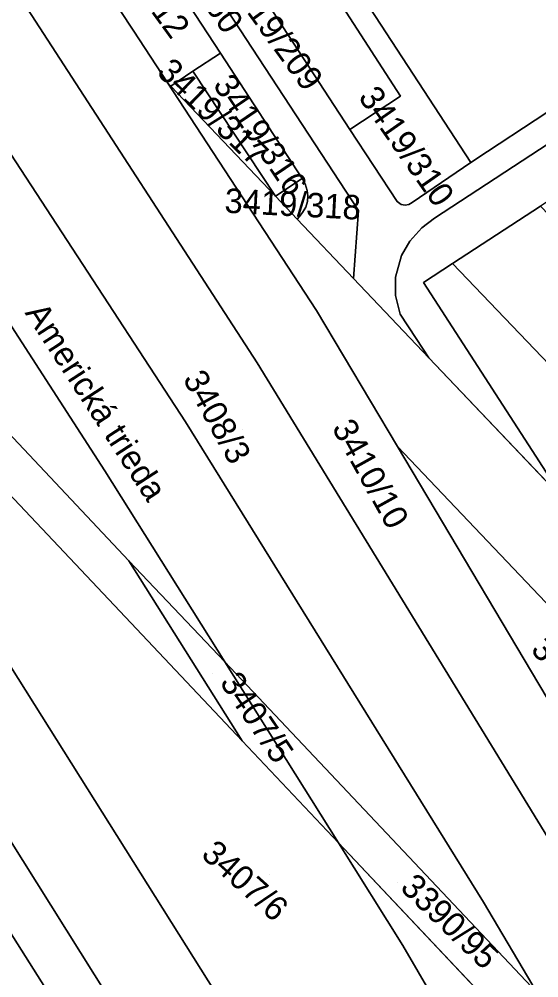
# Model space of a CAD drawing. Extents: x -262715 to -259381, y -1237238 to -1231182.
# Drawn here: x -261973.8 to -261931.2, y -1235850 to -1235771.6 of the extents above; entities that cross this region are included whole.
import ezdxf

# ---------------------------------------------------------------- set-up
doc = ezdxf.new("R2010")
doc.units = 0
for name, color, linetype in [('body_kn', 7, 'Continuous'), ('kladpar_druhypozemkov', 7, 'Continuous'), ('kladpar_hranice', 7, 'Continuous'), ('kladpar_parcelnecisla', 7, 'Continuous'), ('kladpar_plochy', 7, 'Continuous'), ('popisy', 7, 'Continuous')]:
    doc.layers.add(name, color=color, linetype=linetype)

msp = doc.modelspace()

# ---------------------------------------------------------------- linework, layer by layer
at = {"layer": 'body_kn'}
for p, q in [((-261964.38, -1235772.54), (-261964.38, -1235772.54)), ((-261957.27, -1235774.34), (-261957.27, -1235774.34)), ((-261959.54, -1235775.81), (-261959.54, -1235775.81)), ((-261959.54, -1235775.81), (-261959.54, -1235775.81)), ((-261941.49, -1235776.06), (-261941.49, -1235776.06)), ((-261961.64, -1235776.72), (-261961.64, -1235776.72)), ((-261961.64, -1235776.72), (-261961.64, -1235776.72)), ((-261961.35, -1235777.03), (-261961.35, -1235777.03)), ((-261961.35, -1235777.03), (-261961.35, -1235777.03)), ((-261942.53, -1235777.85), (-261942.53, -1235777.85)), ((-261946.67, -1235780.57), (-261946.67, -1235780.57)), ((-261935.4, -1235782.37), (-261935.4, -1235782.37)), ((-261936.77, -1235783.27), (-261936.77, -1235783.27)), ((-261950.58, -1235784.59), (-261950.58, -1235784.59)), ((-261950.35, -1235785.02), (-261950.35, -1235785.02)), ((-261950.17, -1235785.56), (-261950.17, -1235785.56)), ((-261952.78, -1235786.04), (-261952.78, -1235786.04)), ((-261952.78, -1235786.04), (-261952.78, -1235786.04)), ((-261950.12, -1235786.02), (-261950.12, -1235786.02)), ((-261950.29, -1235786.93), (-261950.29, -1235786.93)), ((-261950.15, -1235786.47), (-261950.15, -1235786.47)), ((-261942.8, -1235786.46), (-261942.8, -1235786.46)), ((-261942.48, -1235786.71), (-261942.48, -1235786.71)), ((-261942.15, -1235786.76), (-261942.15, -1235786.76)), ((-261941.84, -1235786.72), (-261941.84, -1235786.72)), ((-261941.58, -1235786.56), (-261941.58, -1235786.56)), ((-261951, -1235787.91), (-261951, -1235787.91)), ((-261951, -1235787.91), (-261951, -1235787.91)), ((-261950.81, -1235787.69), (-261950.81, -1235787.69)), ((-261950.56, -1235787.38), (-261950.56, -1235787.38)), ((-261945.97, -1235787.22), (-261945.97, -1235787.22)), ((-261939.76, -1235787.83), (-261939.76, -1235787.83)), ((-261940.8, -1235788.62), (-261940.8, -1235788.62)), ((-261941.77, -1235789.72), (-261941.77, -1235789.72)), ((-261942.46, -1235790.88), (-261942.46, -1235790.88)), ((-261938.27, -1235791.54), (-261938.27, -1235791.54)), ((-261938.27, -1235791.54), (-261938.27, -1235791.54)), ((-261946.38, -1235792.77), (-261946.38, -1235792.77)), ((-261946.38, -1235792.77), (-261946.38, -1235792.77)), ((-261942.95, -1235792.66), (-261942.95, -1235792.66)), ((-261940.66, -1235793.11), (-261940.66, -1235793.11)), ((-261940.66, -1235793.11), (-261940.66, -1235793.11)), ((-261942.94, -1235794.16), (-261942.94, -1235794.16)), ((-261949.4, -1235795.38), (-261949.4, -1235795.38)), ((-261942.55, -1235795.7), (-261942.55, -1235795.7)), ((-261941.25, -1235797.68), (-261941.25, -1235797.68)), ((-261954.28, -1235799.67), (-261954.28, -1235799.67)), ((-261940.21, -1235799.25), (-261940.21, -1235799.25)), ((-261940.21, -1235799.25), (-261940.21, -1235799.25)), ((-261960.13, -1235804.5), (-261960.13, -1235804.5)), ((-261942.77, -1235806.52), (-261942.77, -1235806.52)), ((-261942.77, -1235806.52), (-261942.77, -1235806.52)), ((-261966.74, -1235808.5), (-261966.74, -1235808.5)), ((-261964.77, -1235815.86), (-261964.77, -1235815.86)), ((-261964.77, -1235815.86), (-261964.77, -1235815.86)), ((-261956.93, -1235824.12), (-261956.93, -1235824.12)), ((-261956.93, -1235824.12), (-261956.93, -1235824.12)), ((-261955.51, -1235830.58), (-261955.51, -1235830.58)), ((-261955.51, -1235830.58), (-261955.51, -1235830.58)), ((-261947.61, -1235838.94), (-261947.61, -1235838.94)), ((-261947.61, -1235838.94), (-261947.61, -1235838.94)), ((-261935.73, -1235843.8), (-261935.73, -1235843.8)), ((-261942.34, -1235847.33), (-261942.34, -1235847.33))]:
    msp.add_line(p, q, dxfattribs=at)
at = {"layer": 'kladpar_druhypozemkov'}
for p, q in [((-261957.77, -1235776.82), (-261957.77, -1235776.82)), ((-261959.3, -1235777.33), (-261959.3, -1235777.33)), ((-261940.36, -1235781.85), (-261940.36, -1235781.85)), ((-261951.05, -1235786.22), (-261951.05, -1235786.22)), ((-261955.46, -1235805.14), (-261955.46, -1235805.14)), ((-261944.06, -1235808.05), (-261944.06, -1235808.05)), ((-261957.89, -1235825.11), (-261957.89, -1235825.11)), ((-261953.28, -1235841.54), (-261953.28, -1235841.54)), ((-261942.81, -1235842.19), (-261942.81, -1235842.19))]:
    msp.add_line(p, q, dxfattribs=at)
at = {"layer": 'kladpar_hranice'}
for p, q in [((-261961.35, -1235777.03), (-261961.64, -1235776.72)), ((-261952.78, -1235786.04), (-261961.35, -1235777.03)), ((-261951, -1235787.91), (-261952.78, -1235786.04)), ((-261938.27, -1235791.54), (-261931.08, -1235786.84)), ((-261946.38, -1235792.77), (-261951, -1235787.91)), ((-261940.66, -1235793.11), (-261938.27, -1235791.54)), ((-261940.21, -1235799.25), (-261946.38, -1235792.77)), ((-261929.11, -1235810.93), (-261940.66, -1235793.11)), ((-261929.11, -1235810.93), (-261940.21, -1235799.25)), ((-261928.71, -1235830.14), (-261942.77, -1235806.52)), ((-261956.93, -1235824.12), (-261947.61, -1235838.94)), ((-261931.33, -1235851.2), (-261956.93, -1235824.12)), ((-261947.61, -1235838.94), (-261956.93, -1235824.12)), ((-261956.93, -1235824.12), (-261931.33, -1235851.2)), ((-261947.61, -1235838.94), (-261955.51, -1235830.58)), ((-261923.36, -1235864.6), (-261947.61, -1235838.94)), ((-261947.61, -1235838.94), (-261923.36, -1235864.6))]:
    msp.add_line(p, q, dxfattribs=at)
for points in [[(-262081.92, -1235688.22), (-262080.85, -1235679.13), (-262080.12, -1235672.98), (-262076.81, -1235676.94), (-262070.78, -1235681.04), (-262065.23, -1235682.78), (-262061.91, -1235682.39), (-262060.99, -1235680.29), (-262061.87, -1235677.16), (-262067.88, -1235669.57), (-262071.18, -1235665.59), (-262069.42, -1235664.16), (-262064.18, -1235659.88), (-262063.36, -1235659.18), (-262031.59, -1235693.69), (-262013.51, -1235721.8), (-261996.35, -1235748.74), (-261979.55, -1235774.83), (-261960.13, -1235804.5), (-261935.73, -1235843.8), (-261931.33, -1235851.2)], [(-261956.93, -1235824.12), (-261966.74, -1235808.5), (-261985.69, -1235779.24), (-262005.02, -1235752), (-262018.13, -1235733.76), (-262050.33, -1235691.31), (-262052.17, -1235690.38), (-262053.82, -1235690.77), (-262054.49, -1235695.76), (-262051.96, -1235705.56), (-262026.92, -1235741.35), (-262016.41, -1235756.62), (-262010.35, -1235767.62)], [(-262050.33, -1235691.31), (-262018.13, -1235733.76), (-262005.02, -1235752), (-261985.69, -1235779.24), (-261966.74, -1235808.5), (-261956.93, -1235824.12)], [(-262014.03, -1235788.7), (-262026.68, -1235770.18), (-262038.26, -1235753.76), (-262038.95, -1235752.79), (-262050.13, -1235737.71), (-262068.89, -1235713.4), (-262073.43, -1235707.73), (-262085.41, -1235692.75), (-262084, -1235691.81), (-262072.62, -1235706.19), (-262070.25, -1235709.18), (-262067.92, -1235712.13), (-262048.81, -1235736.4), (-262038.27, -1235751.02), (-262025.06, -1235769.46), (-262005.84, -1235797.58), (-261988.46, -1235824.18), (-261965.38, -1235860.68), (-261953.11, -1235881.41), (-261933.41, -1235915.49), (-261920, -1235939.19), (-261895.09, -1235984.6), (-261879.4, -1236012.74), (-261863.34, -1236041.51)], [(-261863.34, -1236041.51), (-261879.4, -1236012.74), (-261895.09, -1235984.6), (-261920, -1235939.19), (-261933.41, -1235915.49), (-261953.11, -1235881.41), (-261965.38, -1235860.68), (-261988.46, -1235824.18), (-262005.84, -1235797.58), (-262025.06, -1235769.46), (-262038.27, -1235751.02), (-262048.81, -1235736.4), (-262067.92, -1235712.13), (-262070.25, -1235709.18)], [(-262003.07, -1235715.88), (-261995.02, -1235727.16), (-261984.24, -1235742.27), (-261982.65, -1235744.7), (-261981.81, -1235745.97), (-261978.73, -1235750.67), (-261978.42, -1235751.14), (-261977.41, -1235752.68), (-261974.12, -1235757.69), (-261973.14, -1235759.18), (-261972.79, -1235759.72), (-261967.94, -1235767.11), (-261964.38, -1235772.54), (-261961.64, -1235776.72), (-261949.4, -1235795.38), (-261942.77, -1235806.52), (-261928.71, -1235830.14), (-261924.58, -1235837.08), (-261915.18, -1235853.36)], [(-261931.33, -1235851.2), (-261935.73, -1235843.8), (-261960.13, -1235804.5), (-261979.55, -1235774.83), (-261996.35, -1235748.74), (-262013.51, -1235721.8), (-262007.21, -1235718.92), (-262002.02, -1235726.66), (-261988.64, -1235746.76), (-261973.07, -1235770.72), (-261954.28, -1235799.67), (-261929.13, -1235840.69), (-261916.72, -1235862.21), (-261911.45, -1235872.23)], [(-261911.45, -1235872.23), (-261916.72, -1235862.21), (-261929.13, -1235840.69), (-261954.28, -1235799.67), (-261973.07, -1235770.72), (-261988.64, -1235746.76), (-262002.02, -1235726.66), (-262007.21, -1235718.92)], [(-262043.62, -1235737.36), (-262035.55, -1235748.56), (-262022.27, -1235766.94), (-262003.02, -1235795.01), (-261985.22, -1235821.68), (-261961.71, -1235859.09), (-261949.6, -1235879.27), (-261929.94, -1235914.05), (-261916.67, -1235937.68), (-261891.92, -1235982.24), (-261876.27, -1236011.18), (-261868.87, -1236023.76), (-261862.69, -1236038.39)], [(-261862.69, -1236038.39), (-261868.87, -1236023.76), (-261876.27, -1236011.18), (-261891.92, -1235982.24), (-261916.67, -1235937.68), (-261929.94, -1235914.05), (-261949.6, -1235879.27), (-261961.71, -1235859.09), (-261985.22, -1235821.68), (-262003.02, -1235795.01), (-262022.27, -1235766.94), (-262035.55, -1235748.56), (-262043.62, -1235737.36)], [(-261963.95, -1235754.09), (-261959.8, -1235751.31), (-261952.16, -1235762.99), (-261951.72, -1235763.63), (-261942.53, -1235777.85), (-261946.67, -1235780.57), (-261963.95, -1235754.09)], [(-261972, -1235756.31), (-261967.95, -1235753.66), (-261945.97, -1235787.22), (-261946.38, -1235792.77)], [(-261946.38, -1235792.77), (-261945.97, -1235787.22), (-261967.95, -1235753.66)], [(-261963.95, -1235754.09), (-261946.67, -1235780.57), (-261942.8, -1235786.46), (-261942.48, -1235786.71), (-261942.15, -1235786.76), (-261941.84, -1235786.72), (-261941.58, -1235786.56), (-261936.77, -1235783.27), (-261935.4, -1235782.37), (-261927.59, -1235777.25), (-261920.27, -1235772.45), (-261915.99, -1235769.64)], [(-261951, -1235787.91), (-261950.81, -1235787.69), (-261950.56, -1235787.38), (-261950.29, -1235786.93), (-261950.15, -1235786.47), (-261950.12, -1235786.02), (-261950.17, -1235785.56), (-261950.35, -1235785.02), (-261950.58, -1235784.59), (-261957.27, -1235774.34), (-261968.64, -1235757), (-261969.05, -1235756.56), (-261969.49, -1235756.25), (-261970.1, -1235756.03), (-261970.76, -1235755.96), (-261971.45, -1235756.07), (-261972, -1235756.31)], [(-261972.79, -1235759.72), (-261968.64, -1235757), (-261957.27, -1235774.34), (-261959.54, -1235775.81), (-261961.35, -1235777.03)], [(-261961.64, -1235776.72), (-261964.38, -1235772.54), (-261967.94, -1235767.11), (-261972.79, -1235759.72)], [(-261940.21, -1235799.25), (-261941.25, -1235797.68), (-261942.55, -1235795.7), (-261942.94, -1235794.16), (-261942.95, -1235792.66), (-261942.46, -1235790.88), (-261941.77, -1235789.72), (-261940.8, -1235788.62), (-261939.76, -1235787.83), (-261897.55, -1235760.24)], [(-261897.55, -1235760.24), (-261939.76, -1235787.83), (-261940.8, -1235788.62), (-261941.77, -1235789.72), (-261942.46, -1235790.88), (-261942.95, -1235792.66), (-261942.94, -1235794.16), (-261942.55, -1235795.7), (-261941.25, -1235797.68), (-261940.21, -1235799.25)], [(-261951.72, -1235763.63), (-261950.28, -1235762.61), (-261950.18, -1235762.76), (-261949.94, -1235763.13), (-261941.49, -1235776.06), (-261936.77, -1235783.27), (-261941.58, -1235786.56), (-261941.84, -1235786.72), (-261942.15, -1235786.76), (-261942.48, -1235786.71), (-261942.8, -1235786.46), (-261946.67, -1235780.57), (-261942.53, -1235777.85), (-261951.72, -1235763.63)], [(-261915.99, -1235769.64), (-261920.27, -1235772.45), (-261927.59, -1235777.25), (-261935.4, -1235782.37), (-261936.77, -1235783.27), (-261941.49, -1235776.06), (-261949.94, -1235763.13)], [(-261894.9, -1235763.03), (-261898.08, -1235765.2), (-261899.51, -1235766.18), (-261901.29, -1235767.35), (-261907.77, -1235771.59), (-261910.2, -1235773.18), (-261911.71, -1235774.17), (-261914.3, -1235775.86), (-261915.99, -1235776.97), (-261923.31, -1235781.75), (-261931.08, -1235786.84), (-261938.27, -1235791.54), (-261940.66, -1235793.11), (-261929.11, -1235810.93)], [(-262010.35, -1235767.62), (-261983.72, -1235795.77), (-261964.77, -1235815.86)], [(-261956.93, -1235824.12), (-261964.77, -1235815.86), (-261983.72, -1235795.77), (-262010.35, -1235767.62)], [(-261959.54, -1235775.81), (-261957.27, -1235774.34), (-261950.58, -1235784.59), (-261952.78, -1235786.04), (-261959.54, -1235775.81)], [(-261961.35, -1235777.03), (-261959.54, -1235775.81), (-261952.78, -1235786.04)], [(-261961.64, -1235776.72), (-261961.35, -1235777.03), (-261952.78, -1235786.04), (-261951, -1235787.91), (-261946.38, -1235792.77), (-261940.21, -1235799.25), (-261929.11, -1235810.93)], [(-261942.77, -1235806.52), (-261949.4, -1235795.38), (-261961.64, -1235776.72)], [(-261947.61, -1235838.94), (-261942.34, -1235847.33), (-261929.6, -1235869.2), (-261920.13, -1235885.82), (-261920.62, -1235891.19), (-261924.75, -1235894.88), (-261930.21, -1235894.86), (-261933.35, -1235891.94), (-261943.03, -1235875.99), (-261955.75, -1235854.26), (-261978.8, -1235817.63), (-262002.36, -1235782.12), (-262003.82, -1235779.47)], [(-262003.82, -1235779.47), (-261955.51, -1235830.58), (-261947.61, -1235838.94)], [(-261964.77, -1235815.86), (-261955.51, -1235830.58), (-262003.82, -1235779.47)], [(-262003.82, -1235779.47), (-262002.36, -1235782.12), (-261978.8, -1235817.63), (-261955.75, -1235854.26), (-261943.03, -1235875.99), (-261933.35, -1235891.94), (-261930.21, -1235894.86), (-261924.75, -1235894.88), (-261920.62, -1235891.19), (-261920.13, -1235885.82), (-261929.6, -1235869.2), (-261942.34, -1235847.33), (-261947.61, -1235838.94)], [(-261952.78, -1235786.04), (-261950.58, -1235784.59), (-261950.35, -1235785.02), (-261950.17, -1235785.56), (-261950.12, -1235786.02), (-261950.15, -1235786.47), (-261950.29, -1235786.93), (-261950.56, -1235787.38), (-261950.81, -1235787.69), (-261951, -1235787.91)], [(-261908.28, -1235822.95), (-261925.44, -1235804.94), (-261938.27, -1235791.54)], [(-261938.27, -1235791.54), (-261925.44, -1235804.94), (-261908.28, -1235822.95)], [(-261896.46, -1235855.33), (-261919.91, -1235830.55), (-261921.16, -1235829.22), (-261942.77, -1235806.52)], [(-261942.77, -1235806.52), (-261921.16, -1235829.22), (-261919.91, -1235830.55)], [(-261955.51, -1235830.58), (-261964.77, -1235815.86), (-261956.93, -1235824.12)]]:
    msp.add_lwpolyline(points, dxfattribs=at)
at = {"layer": 'kladpar_plochy'}
for points in [[(-262063.36, -1235659.18), (-262031.59, -1235693.69), (-262013.51, -1235721.8), (-261996.35, -1235748.74), (-261979.55, -1235774.83), (-261960.13, -1235804.5), (-261935.73, -1235843.8), (-261931.33, -1235851.2), (-261956.93, -1235824.12), (-261966.74, -1235808.5), (-261985.69, -1235779.24), (-262005.02, -1235752), (-262018.13, -1235733.76), (-262050.33, -1235691.31)], [(-261916.72, -1235862.21), (-261929.13, -1235840.69), (-261954.28, -1235799.67), (-261973.07, -1235770.72), (-261988.64, -1235746.76), (-262002.02, -1235726.66), (-262007.21, -1235718.92), (-262019.79, -1235696.69)], [(-261895.09, -1235984.6), (-261920, -1235939.19), (-261933.41, -1235915.49), (-261953.11, -1235881.41), (-261965.38, -1235860.68), (-261988.46, -1235824.18), (-262005.84, -1235797.58), (-262025.06, -1235769.46), (-262038.27, -1235751.02), (-262048.81, -1235736.4), (-262067.92, -1235712.13), (-262070.25, -1235709.18), (-262043.62, -1235737.36), (-262035.55, -1235748.56), (-262022.27, -1235766.94), (-262003.02, -1235795.01), (-261985.22, -1235821.68), (-261961.71, -1235859.09), (-261949.6, -1235879.27), (-261929.94, -1235914.05), (-261916.67, -1235937.68), (-261891.92, -1235982.24)], [(-262003.07, -1235715.88), (-261995.02, -1235727.16), (-261984.24, -1235742.27), (-261982.65, -1235744.7), (-261981.81, -1235745.97), (-261978.73, -1235750.67), (-261978.42, -1235751.14), (-261977.41, -1235752.68), (-261974.12, -1235757.69), (-261973.14, -1235759.18), (-261972.79, -1235759.72), (-261967.94, -1235767.11), (-261964.38, -1235772.54), (-261961.64, -1235776.72), (-261949.4, -1235795.38), (-261942.77, -1235806.52), (-261928.71, -1235830.14), (-261924.58, -1235837.08), (-261915.18, -1235853.36)], [(-262043.62, -1235737.36), (-262003.82, -1235779.47), (-262002.36, -1235782.12), (-261978.8, -1235817.63), (-261955.75, -1235854.26), (-261943.03, -1235875.99), (-261933.35, -1235891.94), (-261930.21, -1235894.86), (-261924.75, -1235894.88), (-261920.62, -1235891.19), (-261920.13, -1235885.82), (-261929.6, -1235869.2), (-261942.34, -1235847.33), (-261947.61, -1235838.94), (-261923.36, -1235864.6), (-261923.2, -1235864.87), (-261911.2, -1235886.32), (-261891.21, -1235922.23), (-261866.29, -1235967.03)], [(-261891.92, -1235982.24), (-261916.67, -1235937.68), (-261929.94, -1235914.05), (-261949.6, -1235879.27), (-261961.71, -1235859.09), (-261985.22, -1235821.68), (-262003.02, -1235795.01), (-262022.27, -1235766.94), (-262035.55, -1235748.56)], [(-262038.27, -1235751.02), (-262025.06, -1235769.46), (-262005.84, -1235797.58), (-261988.46, -1235824.18), (-261965.38, -1235860.68), (-261953.11, -1235881.41), (-261933.41, -1235915.49), (-261920, -1235939.19), (-261895.09, -1235984.6)], [(-261897.55, -1235760.24), (-261939.76, -1235787.83), (-261940.8, -1235788.62), (-261941.77, -1235789.72), (-261942.46, -1235790.88), (-261942.95, -1235792.66), (-261942.94, -1235794.16), (-261942.55, -1235795.7), (-261941.25, -1235797.68), (-261940.21, -1235799.25), (-261946.38, -1235792.77), (-261945.97, -1235787.22), (-261967.95, -1235753.66)], [(-261963.95, -1235754.09), (-261946.67, -1235780.57), (-261942.8, -1235786.46), (-261942.48, -1235786.71), (-261942.15, -1235786.76), (-261941.84, -1235786.72), (-261941.58, -1235786.56), (-261936.77, -1235783.27), (-261935.4, -1235782.37), (-261927.59, -1235777.25), (-261920.27, -1235772.45), (-261915.99, -1235769.64)], [(-261915.99, -1235769.64), (-261920.27, -1235772.45), (-261927.59, -1235777.25), (-261935.4, -1235782.37), (-261936.77, -1235783.27), (-261941.49, -1235776.06), (-261949.94, -1235763.13)]]:
    msp.add_lwpolyline(points, dxfattribs=at)
for points in [[(-262050.33, -1235691.31), (-262018.13, -1235733.76), (-262005.02, -1235752), (-261985.69, -1235779.24), (-261966.74, -1235808.5), (-261956.93, -1235824.12), (-261964.77, -1235815.86), (-261983.72, -1235795.77), (-262010.35, -1235767.62), (-262016.41, -1235756.62), (-262026.92, -1235741.35), (-262051.96, -1235705.56), (-262054.49, -1235695.76), (-262053.82, -1235690.77), (-262052.17, -1235690.38)], [(-261931.33, -1235851.2), (-261935.73, -1235843.8), (-261960.13, -1235804.5), (-261979.55, -1235774.83), (-261996.35, -1235748.74), (-262013.51, -1235721.8), (-262007.21, -1235718.92), (-262002.02, -1235726.66), (-261988.64, -1235746.76), (-261973.07, -1235770.72), (-261954.28, -1235799.67), (-261929.13, -1235840.69), (-261916.72, -1235862.21), (-261911.45, -1235872.23)], [(-261963.95, -1235754.09), (-261959.8, -1235751.31), (-261952.16, -1235762.99), (-261951.72, -1235763.63), (-261942.53, -1235777.85), (-261946.67, -1235780.57)], [(-261972, -1235756.31), (-261967.95, -1235753.66), (-261945.97, -1235787.22), (-261946.38, -1235792.77), (-261951, -1235787.91), (-261950.81, -1235787.69), (-261950.56, -1235787.38), (-261950.29, -1235786.93), (-261950.15, -1235786.47), (-261950.12, -1235786.02), (-261950.17, -1235785.56), (-261950.35, -1235785.02), (-261950.58, -1235784.59), (-261957.27, -1235774.34), (-261968.64, -1235757), (-261969.05, -1235756.56), (-261969.49, -1235756.25), (-261970.1, -1235756.03), (-261970.76, -1235755.96), (-261971.45, -1235756.07)], [(-261972.79, -1235759.72), (-261968.64, -1235757), (-261957.27, -1235774.34), (-261959.54, -1235775.81), (-261961.35, -1235777.03), (-261961.64, -1235776.72), (-261964.38, -1235772.54), (-261967.94, -1235767.11)], [(-261929.11, -1235810.93), (-261940.21, -1235799.25), (-261941.25, -1235797.68), (-261942.55, -1235795.7), (-261942.94, -1235794.16), (-261942.95, -1235792.66), (-261942.46, -1235790.88), (-261941.77, -1235789.72), (-261940.8, -1235788.62), (-261939.76, -1235787.83), (-261897.55, -1235760.24), (-261894.9, -1235763.03), (-261898.08, -1235765.2), (-261899.51, -1235766.18), (-261901.29, -1235767.35), (-261907.77, -1235771.59), (-261910.2, -1235773.18), (-261911.71, -1235774.17), (-261914.3, -1235775.86), (-261915.99, -1235776.97), (-261923.31, -1235781.75), (-261931.08, -1235786.84), (-261938.27, -1235791.54), (-261940.66, -1235793.11)], [(-261951.72, -1235763.63), (-261950.28, -1235762.61), (-261950.18, -1235762.76), (-261949.94, -1235763.13), (-261941.49, -1235776.06), (-261936.77, -1235783.27), (-261941.58, -1235786.56), (-261941.84, -1235786.72), (-261942.15, -1235786.76), (-261942.48, -1235786.71), (-261942.8, -1235786.46), (-261946.67, -1235780.57), (-261942.53, -1235777.85)], [(-262003.82, -1235779.47), (-262010.35, -1235767.62), (-261983.72, -1235795.77), (-261964.77, -1235815.86), (-261955.51, -1235830.58)], [(-261959.54, -1235775.81), (-261957.27, -1235774.34), (-261950.58, -1235784.59), (-261952.78, -1235786.04)], [(-261961.35, -1235777.03), (-261959.54, -1235775.81), (-261952.78, -1235786.04)], [(-261961.64, -1235776.72), (-261961.35, -1235777.03), (-261952.78, -1235786.04), (-261951, -1235787.91), (-261946.38, -1235792.77), (-261940.21, -1235799.25), (-261929.11, -1235810.93), (-261917.43, -1235828.93), (-261914.08, -1235826.74), (-261890.22, -1235851.84), (-261896.46, -1235855.33), (-261919.91, -1235830.55), (-261921.16, -1235829.22), (-261942.77, -1235806.52), (-261949.4, -1235795.38)], [(-261947.61, -1235838.94), (-261942.34, -1235847.33), (-261929.6, -1235869.2), (-261920.13, -1235885.82), (-261920.62, -1235891.19), (-261924.75, -1235894.88), (-261930.21, -1235894.86), (-261933.35, -1235891.94), (-261943.03, -1235875.99), (-261955.75, -1235854.26), (-261978.8, -1235817.63), (-262002.36, -1235782.12), (-262003.82, -1235779.47), (-261955.51, -1235830.58)], [(-261952.78, -1235786.04), (-261950.58, -1235784.59), (-261950.35, -1235785.02), (-261950.17, -1235785.56), (-261950.12, -1235786.02), (-261950.15, -1235786.47), (-261950.29, -1235786.93), (-261950.56, -1235787.38), (-261950.81, -1235787.69), (-261951, -1235787.91)], [(-261931.08, -1235786.84), (-261922.15, -1235796.11), (-261911.78, -1235806.88), (-261906.12, -1235812.81), (-261900.99, -1235818.18), (-261902.11, -1235818.91), (-261905.96, -1235821.43), (-261908.28, -1235822.95), (-261925.44, -1235804.94), (-261938.27, -1235791.54)], [(-261940.66, -1235793.11), (-261938.27, -1235791.54), (-261925.44, -1235804.94), (-261908.28, -1235822.95), (-261914.08, -1235826.74), (-261929.11, -1235810.93)], [(-261919.91, -1235830.55), (-261925.12, -1235833.95), (-261928.71, -1235830.14), (-261942.77, -1235806.52), (-261921.16, -1235829.22)], [(-261956.93, -1235824.12), (-261947.61, -1235838.94), (-261955.51, -1235830.58), (-261964.77, -1235815.86)], [(-261931.33, -1235851.2), (-261923.36, -1235864.6), (-261947.61, -1235838.94), (-261956.93, -1235824.12)]]:
    msp.add_lwpolyline(points, close=True, dxfattribs=at)

# ---------------------------------------------------------------- texts
at = {"layer": 'kladpar_parcelnecisla'}
for s, rotation, p in [('3419/212', 306, (-261967.834, -1235764.281)), ('3419/60', 305, (-261962.468, -1235764.992)), ('3419/209', 306, (-261956.922, -1235768.565)), ('3419/317', 316, (-261962.584, -1235775.993)), ('3419/316', 304, (-261957.945, -1235776.933)), ('3419/310', 305, (-261946.047, -1235777.939)), ('3419/318', 357, (-261956.976, -1235787.381)), ('3408/3', 299, (-261960.396, -1235800.979)), ('3410/10', 299, (-261948.192, -1235804.985)), ('3419/380', 314, (-261931.957, -1235823.221)), ('3407/5', 304, (-261957.39, -1235825.821)), ('3407/6', 318, (-261958.948, -1235840.02)), ('3390/95', 316, (-261942.646, -1235842.705))]:
    msp.add_text(s, height=2, rotation=rotation, dxfattribs=at).set_placement(p)
at = {"layer": 'popisy'}
msp.add_text('Americká trieda', height=2, rotation=303, dxfattribs=at).set_placement((-261973.337, -1235795.58))

doc.saveas('drawing.dxf')
